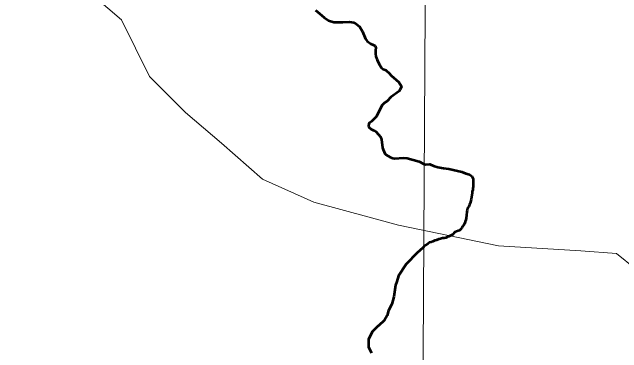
# Model space of a CAD drawing. Extents: x 553962 to 842807, y 8883888 to 9032388.
# Drawn here: x 811973 to 813925, y 9011120 to 9012211 of the extents above; entities that cross this region are included whole.
import ezdxf

# ---------------------------------------------------------------- set-up
doc = ezdxf.new("R2010")
doc.units = 0
doc.header["$LTSCALE"] = 160
doc.layers.add('60', color=7, linetype='Continuous', lineweight=13)

msp = doc.modelspace()

# ---------------------------------------------------------------- linework, layer by layer
at = {"layer": '60'}
for points in [[(813360.1, 9023569.2), (813315.9, 9015692.6), (813281.3, 9009840.4)], [(812199.7, 9012293.3), (812323, 9012186.5), (812413.3, 9012005.7), (812528.3, 9011890.6), (812643.4, 9011792), (812774.8, 9011676.9), (812939.1, 9011602.9), (813210.2, 9011528.9), (813530.6, 9011463.2), (813793.5, 9011446.8), (813908.5, 9011438.5), (813969, 9011389.7)], [(812199.7, 9012293.3), (812323, 9012186.5), (812413.3, 9012005.7), (812528.3, 9011890.6), (812643.4, 9011792), (812774.8, 9011676.9), (812939.1, 9011602.9), (813210.2, 9011528.9), (813530.6, 9011463.2), (813793.5, 9011446.8), (813908.5, 9011438.5), (813969, 9011389.7)]]:
    msp.add_lwpolyline(points, dxfattribs=at)
at = {"layer": '60', "lineweight": 53}
for points in [[(812943.9, 9012217.8), (812957.4, 9012207.7), (812971.9, 9012194.5), (812986, 9012185.2), (813002.8, 9012179.6), (813032.1, 9012179.2), (813052.8, 9012180), (813066.5, 9012178.3), (813075.7, 9012173.4), (813085.6, 9012165.5), (813094.8, 9012149.3), (813104.2, 9012126.3), (813109.8, 9012118.9), (813121.8, 9012109.7), (813129.4, 9012106.8), (813135.1, 9012103.2), (813136.9, 9012100.9), (813137.7, 9012097.8), (813136.5, 9012089.2), (813136.2, 9012078.2), (813137.3, 9012069.7), (813141.4, 9012058.5), (813147.9, 9012044.6), (813155.7, 9012032.8), (813161, 9012028.9), (813170.1, 9012026), (813170.6, 9012024.7), (813179.8, 9012015.6), (813186.1, 9012008.2), (813210.8, 9011987.4), (813219.3, 9011973.6), (813215.7, 9011963.6), (813212.2, 9011958.9), (813185.4, 9011938.9), (813173.7, 9011926.3), (813165.6, 9011921.2), (813156.8, 9011912), (813139.7, 9011877.3), (813123.4, 9011861.4), (813115.7, 9011855.8), (813114.6, 9011853.9), (813114.4, 9011846), (813116.2, 9011841.8), (813122.7, 9011836.7), (813131.5, 9011832.6), (813138.3, 9011827.8), (813153, 9011812), (813155.9, 9011803.2), (813158.4, 9011777), (813166.1, 9011758.6), (813170.8, 9011754.5), (813183.8, 9011746.8), (813192.1, 9011743.9), (813197.8, 9011742.9), (813226.3, 9011744.7), (813238.1, 9011744.1), (813276.7, 9011733.3), (813292.4, 9011725)], [(813292.4, 9011725), (813296.9, 9011723.6), (813296.9, 9011723.6), (813310.2, 9011724.2), (813310.2, 9011724.2), (813310.2, 9011724.2), (813322.4, 9011719.2)], [(813322.4, 9011719.2), (813336.3, 9011714.8), (813336.3, 9011714.8), (813336.3, 9011714.8), (813336.3, 9011714.8), (813354.6, 9011712), (813354.6, 9011712), (813354.6, 9011712), (813371.2, 9011709.2), (813371.2, 9011709.2), (813371.2, 9011709.2), (813399, 9011703.1), (813399, 9011703.1), (813399, 9011703.1), (813399, 9011703.1), (813412.8, 9011700.3), (813412.8, 9011700.3), (813412.8, 9011700.3), (813426.2, 9011694.2), (813437.8, 9011692), (813444.6, 9011686.2), (813447.6, 9011682.1), (813449.6, 9011677), (813449.6, 9011671.9), (813449.6, 9011665.7), (813449, 9011659.1), (813449, 9011652.5), (813448.4, 9011647.4), (813448.4, 9011641.8), (813446.3, 9011637.2), (813445.8, 9011631.6), (813445.2, 9011625.5), (813444.2, 9011619.4), (813442.6, 9011612.8), (813441.5, 9011607.7), (813439.5, 9011600.1), (813437.9, 9011595), (813434.8, 9011589.4), (813431.2, 9011583.3), (813429.6, 9011577.2), (813429.1, 9011572.2), (813427.7, 9011561.2)], [(813427.7, 9011561.2), (813426.9, 9011551.3), (813425.8, 9011546.2), (813423.8, 9011540.6), (813422.2, 9011535.5), (813419.1, 9011529.9), (813415.5, 9011525.4), (813413, 9011520.3), (813409.4, 9011516.2), (813405.8, 9011512.2), (813400.7, 9011510.7), (813396.1, 9011508.7), (813391, 9011506.7), (813387.4, 9011503.1), (813383.8, 9011499.6), (813377.7, 9011496.1), (813371.6, 9011492.5), (813366, 9011491.1), (813361.4, 9011489), (813356.3, 9011487.6), (813350.7, 9011487.1), (813344.1, 9011485.6), (813339, 9011484.6), (813331.8, 9011481.6), (813326.2, 9011480.1), (813320.1, 9011477.1), (813315, 9011475.1), (813309.4, 9011473.6), (813304.3, 9011469.5), (813294.1, 9011464.5), (813288.1, 9011457.1)], [(813288.1, 9011457.1), (813269.8, 9011440.5), (813234.9, 9011403.9), (813210, 9011367.4), (813205, 9011349.1), (813200, 9011337.5), (813195, 9011299.3), (813188.4, 9011276.1), (813178.4, 9011256.2), (813173.5, 9011239.5), (813165.1, 9011224.6), (813145.7, 9011206.8), (813145.2, 9011206.3)], [(813145.2, 9011206.3), (813125.3, 9011188.1), (813113.6, 9011163.2), (813113.6, 9011138.2), (813123.6, 9011120)]]:
    msp.add_lwpolyline(points, dxfattribs=at)

# ---------------------------------------------------------------- texts
at = {"layer": '60', "width": 0.9}
msp.add_text('R I O   S Ã O   F R A N C I S C O', height=500, rotation=332.036, dxfattribs=at).set_placement((805040.4, 9013317.1))

doc.saveas('drawing.dxf')
